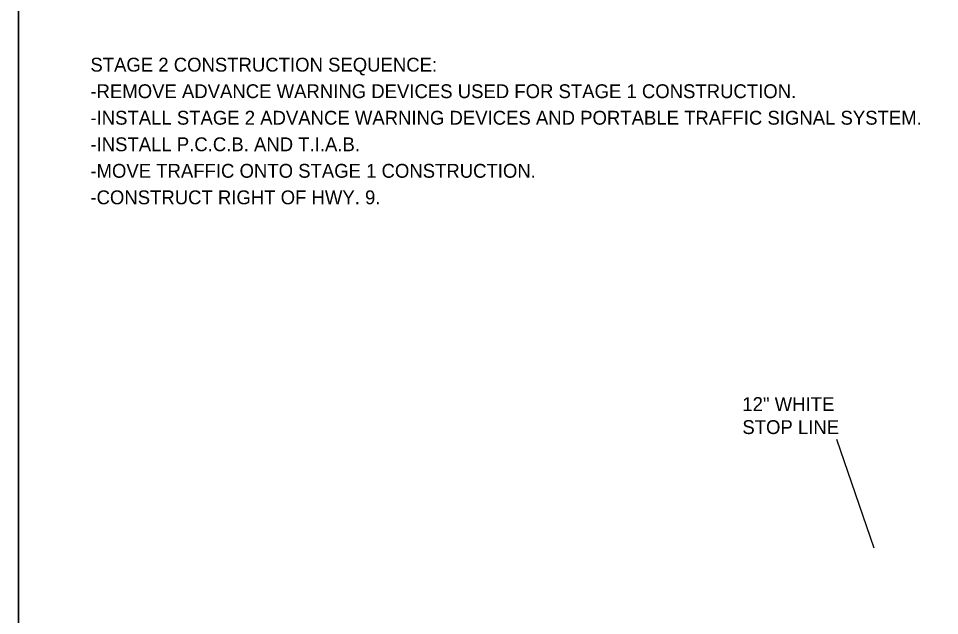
# Model space of a CAD drawing. Extents: x 1398460 to 1408037, y 380768 to 383968.
# Drawn here: x 1400727.6 to 1401126.7, y 382098.6 to 382357.1 of the extents above; entities that cross this region are included whole.
import ezdxf

# ---------------------------------------------------------------- set-up
doc = ezdxf.new("R2010")
doc.units = 0
for name, color, linetype in [('Default', 7, 'Continuous'), ('R_Border', 7, 'Continuous'), ('R_Dimension', 7, 'Continuous'), ('R_MOT', 7, 'Continuous'), ('R_No Plot', 7, 'Continuous')]:
    doc.layers.add(name, color=color, linetype=linetype)

msp = doc.modelspace()

# ---------------------------------------------------------------- linework, layer by layer
at = {"layer": 'R_Border'}
msp.add_line((1400727.57, 381854.12), (1400727.57, 382881.42), dxfattribs=at)
at = {"layer": 'R_MOT'}
msp.add_line((1401098.4, 382127.75), (1401082.17, 382174.77), dxfattribs=at)
at = {"layer": 'R_No Plot'}
for points in [[(1400727.57, 382881.42), (1400727.57, 381854.12), (1402308.47, 381854.12), (1402308.47, 382710.36), (1402191.82, 382710.36), (1402191.82, 382832.02), (1401995.27, 382832.02), (1401995.27, 382881.42)], [(1401897.17, 382881.42), (1401995.27, 382881.42), (1401995.27, 382832.02), (1402075.83, 382832.02), (1402191.82, 382832.02), (1402191.82, 382710.36), (1402308.47, 382710.36), (1402308.47, 381854.12), (1400727.57, 381854.12), (1400727.57, 382881.42)], [(1400727.57, 381854.12), (1400727.57, 382367.77), (1402308.47, 382367.77), (1402308.47, 381854.12)]]:
    msp.add_lwpolyline(points, close=True, dxfattribs=at)

# ---------------------------------------------------------------- texts
at = {"layer": 'Default'}
for s, p in [('12" WHITE', (1401041.24, 382187.15)), ('STOP LINE', (1401041.24, 382177.19))]:
    msp.add_text(s, height=6, rotation=360, dxfattribs=at).set_placement(p)
at = {"layer": 'R_Dimension'}
for s, p in [('STAGE 2 CONSTRUCTION SEQUENCE:', (1400758.75, 382334.08)), ('-REMOVE ADVANCE WARNING DEVICES USED FOR STAGE 1 CONSTRUCTION.', (1400758.75, 382322.59)), ('-INSTALL STAGE 2 ADVANCE WARNING DEVICES AND PORTABLE TRAFFIC SIGNAL SYSTEM.', (1400758.75, 382311.11)), ('-INSTALL P.C.C.B. AND T.I.A.B.', (1400758.75, 382299.62)), ('-MOVE TRAFFIC ONTO STAGE 1 CONSTRUCTION.', (1400758.75, 382288.13)), ('-CONSTRUCT RIGHT OF HWY. 9.  ', (1400758.75, 382276.65))]:
    msp.add_text(s, height=6, dxfattribs=at).set_placement(p)

doc.saveas('drawing.dxf')
